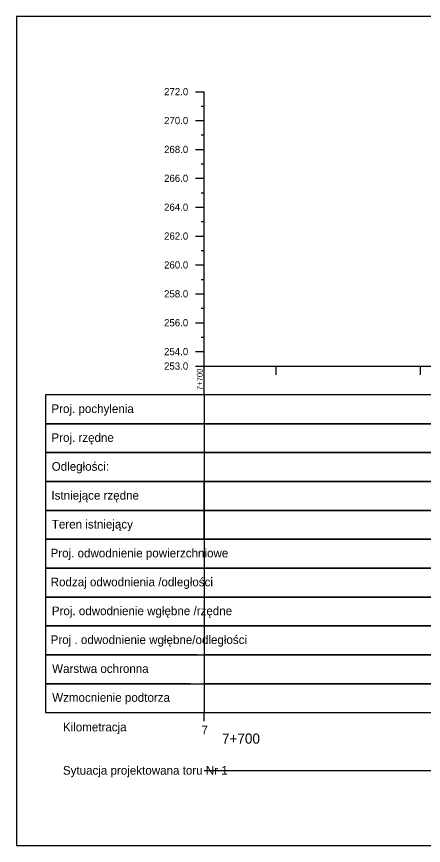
# Model space of a CAD drawing. Extents: x 6445630 to 6518227, y 5499240 to 5511716.
# Drawn here: x 6452266.3 to 6452407.2, y 5506751.3 to 5507038.3 of the extents above; entities that cross this region are included whole.
import ezdxf

# ---------------------------------------------------------------- set-up
doc = ezdxf.new("R2010")
doc.units = 0
for name, color, linetype in [('TOR_PROF-tabelka-geometria T1', 7, 'Continuous'), ('TOR_PROF-tabelka-kilometracja', 7, 'Continuous'), ('TOR_PROF-tabelka-odleglosci T1', 7, 'Continuous'), ('TOR_PROF-tabelka-pochylenia proj T1', 7, 'Continuous'), ('TOR_PROF-tabelka-rodzaj rowu T1', 7, 'Continuous'), ('TOR_PROF-tabelka-rodzaj rurociagow T1', 7, 'Continuous'), ('TOR_PROF-tabelka-rowyT1', 7, 'Continuous'), ('TOR_PROF-tabelka-rurociagi T1', 7, 'Continuous'), ('TOR_PROF-tabelka-rzedne istn T1', 7, 'Continuous'), ('TOR_PROF-tabelka-rzedne proj T1', 7, 'Continuous'), ('TOR_PROF-tabelka-teren istniejacy T1', 7, 'Continuous'), ('TOR_PROF-tabelka-warstwa ochronna T1', 7, 'Continuous'), ('TOR_PROF-uklad odniesienia', 7, 'Continuous'), ('TOR_PROF-warstwa ochronna', 7, 'Continuous'), ('TOR_RAMKI-MASKA WYCIECIA', 7, 'Continuous')]:
    doc.layers.add(name, color=color, linetype=linetype)

msp = doc.modelspace()

# ---------------------------------------------------------------- linework, layer by layer
at = {"layer": 'TOR_PROF-tabelka-geometria T1'}
msp.add_lwpolyline([(6452331.21, 5506777.3), (6459531.21, 5506777.3)], dxfattribs=at)
at = {"layer": 'TOR_PROF-tabelka-kilometracja'}
msp.add_lwpolyline([(6452331.21, 5506794.3), (6452331.21, 5506797.3)], dxfattribs=at)
msp.add_lwpolyline([(6452331.21, 5506794.3), (6452331.21, 5506797.3)], dxfattribs=at)
at = {"layer": 'TOR_PROF-tabelka-odleglosci T1'}
msp.add_lwpolyline([(6452331.21, 5506887.3), (6452276.27, 5506887.3), (6452276.27, 5506877.3), (6452331.21, 5506877.3)], dxfattribs=at)
msp.add_lwpolyline([(6452331.21, 5506877.3), (6459531.21, 5506877.3), (6459531.21, 5506887.3), (6452331.21, 5506887.3)], close=True, dxfattribs=at)
at = {"layer": 'TOR_PROF-tabelka-pochylenia proj T1'}
msp.add_lwpolyline([(6452331.21, 5506907.3), (6452276.27, 5506907.3), (6452276.27, 5506897.3), (6452331.21, 5506897.3)], dxfattribs=at)
msp.add_lwpolyline([(6452331.21, 5506897.3), (6459531.21, 5506897.3), (6459531.21, 5506907.3), (6452331.21, 5506907.3)], close=True, dxfattribs=at)
at = {"layer": 'TOR_PROF-tabelka-rodzaj rowu T1'}
for points in [[(6452331.21, 5506847.3), (6452276.27, 5506847.3), (6452276.27, 5506837.3), (6452331.21, 5506837.3)], [(6452331.21, 5506827.3), (6452276.27, 5506827.3), (6452276.27, 5506817.3), (6452331.21, 5506817.3)]]:
    msp.add_lwpolyline(points, dxfattribs=at)
for points in [[(6452331.21, 5506837.3), (6459531.21, 5506837.3), (6459531.21, 5506847.3), (6452331.21, 5506847.3)], [(6452331.21, 5506817.3), (6459531.21, 5506817.3), (6459531.21, 5506827.3), (6452331.21, 5506827.3)]]:
    msp.add_lwpolyline(points, close=True, dxfattribs=at)
at = {"layer": 'TOR_PROF-tabelka-rowyT1'}
msp.add_lwpolyline([(6452331.21, 5506857.3), (6452276.27, 5506857.3), (6452276.27, 5506847.3), (6452331.21, 5506847.3)], dxfattribs=at)
msp.add_lwpolyline([(6452331.21, 5506847.3), (6459531.21, 5506847.3), (6459531.21, 5506857.3), (6452331.21, 5506857.3)], close=True, dxfattribs=at)
at = {"layer": 'TOR_PROF-tabelka-rurociagi T1'}
msp.add_lwpolyline([(6452331.21, 5506837.3), (6452276.27, 5506837.3), (6452276.27, 5506827.3), (6452331.21, 5506827.3)], dxfattribs=at)
msp.add_lwpolyline([(6452331.21, 5506827.3), (6459531.21, 5506827.3), (6459531.21, 5506837.3), (6452331.21, 5506837.3)], close=True, dxfattribs=at)
at = {"layer": 'TOR_PROF-tabelka-rzedne istn T1'}
for points in [[(6452331.21, 5506877.3), (6452276.27, 5506877.3), (6452276.27, 5506867.3), (6452331.21, 5506867.3)], [(6452331.21, 5506867.3), (6452331.21, 5506877.3)]]:
    msp.add_lwpolyline(points, dxfattribs=at)
msp.add_lwpolyline([(6452331.21, 5506867.3), (6459531.21, 5506867.3), (6459531.21, 5506877.3), (6452331.21, 5506877.3)], close=True, dxfattribs=at)
at = {"layer": 'TOR_PROF-tabelka-rzedne proj T1'}
msp.add_lwpolyline([(6452331.21, 5506897.3), (6452276.27, 5506897.3), (6452276.27, 5506887.3), (6452331.21, 5506887.3)], dxfattribs=at)
msp.add_lwpolyline([(6452331.21, 5506887.3), (6459531.21, 5506887.3), (6459531.21, 5506897.3), (6452331.21, 5506897.3)], close=True, dxfattribs=at)
at = {"layer": 'TOR_PROF-tabelka-teren istniejacy T1'}
for points in [[(6452331.21, 5506867.3), (6452276.27, 5506867.3), (6452276.27, 5506857.3), (6452331.21, 5506857.3)], [(6452331.21, 5506857.3), (6452331.21, 5506867.3)], [(6452331.21, 5506857.3), (6452331.21, 5506867.3)], [(6452331.21, 5506857.3), (6452331.21, 5506867.3)]]:
    msp.add_lwpolyline(points, dxfattribs=at)
msp.add_lwpolyline([(6452331.21, 5506857.3), (6459531.21, 5506857.3), (6459531.21, 5506867.3), (6452331.21, 5506867.3)], close=True, dxfattribs=at)
msp.add_lwpolyline([(6452331.21, 5506857.3), (6459531.21, 5506857.3), (6459531.21, 5506867.3), (6452331.21, 5506867.3)], close=True, dxfattribs=at)
msp.add_lwpolyline([(6452331.21, 5506857.3), (6459531.21, 5506857.3), (6459531.21, 5506867.3), (6452331.21, 5506867.3)], close=True, dxfattribs=at)
at = {"layer": 'TOR_PROF-tabelka-warstwa ochronna T1'}
msp.add_lwpolyline([(6452328.87, 5506817.3), (6452276.27, 5506817.3), (6452276.27, 5506807.3), (6452331.21, 5506807.3)], dxfattribs=at)
msp.add_lwpolyline([(6452331.21, 5506807.3), (6459531.21, 5506807.3), (6459531.21, 5506817.3), (6452331.21, 5506817.3)], close=True, dxfattribs=at)
at = {"layer": 'TOR_PROF-uklad odniesienia'}
for p, q in [((6452328.21, 5507012.3), (6452331.21, 5507012.3)), ((6452328.21, 5507012.3), (6452331.21, 5507012.3)), ((6452331.21, 5506917.3), (6452331.21, 5507012.3)), ((6452330.21, 5507007.3), (6452331.21, 5507007.3)), ((6452328.21, 5507002.3), (6452331.21, 5507002.3)), ((6452330.21, 5506997.3), (6452331.21, 5506997.3)), ((6452328.21, 5506992.3), (6452331.21, 5506992.3)), ((6452330.21, 5506987.3), (6452331.21, 5506987.3)), ((6452328.21, 5506982.3), (6452331.21, 5506982.3)), ((6452330.21, 5506977.3), (6452331.21, 5506977.3)), ((6452328.21, 5506972.3), (6452331.21, 5506972.3)), ((6452330.21, 5506967.3), (6452331.21, 5506967.3)), ((6452328.21, 5506962.3), (6452331.21, 5506962.3)), ((6452330.21, 5506957.3), (6452331.21, 5506957.3)), ((6452328.21, 5506952.3), (6452331.21, 5506952.3)), ((6452330.21, 5506947.3), (6452331.21, 5506947.3)), ((6452328.21, 5506942.3), (6452331.21, 5506942.3)), ((6452330.21, 5506937.3), (6452331.21, 5506937.3)), ((6452328.21, 5506932.3), (6452331.21, 5506932.3)), ((6452330.21, 5506927.3), (6452331.21, 5506927.3)), ((6452328.21, 5506922.3), (6452331.21, 5506922.3)), ((6452328.21, 5506917.3), (6452331.21, 5506917.3)), ((6452331.21, 5506917.3), (6459531.21, 5506917.3)), ((6452331.21, 5506907.3), (6452331.21, 5506917.3)), ((6452356.21, 5506914.3), (6452356.21, 5506917.3)), ((6452406.21, 5506914.3), (6452406.21, 5506917.3))]:
    msp.add_line(p, q, dxfattribs=at)
at = {"layer": 'TOR_PROF-warstwa ochronna'}
msp.add_lwpolyline([(6452326.57, 5506807.3), (6452276.27, 5506807.3), (6452276.27, 5506797.3), (6452331.21, 5506797.3)], dxfattribs=at)
msp.add_lwpolyline([(6452331.21, 5506797.3), (6459531.21, 5506797.3), (6459531.21, 5506807.3), (6452331.21, 5506807.3)], close=True, dxfattribs=at)
at = {"layer": 'TOR_RAMKI-MASKA WYCIECIA'}
msp.add_lwpolyline([(6452266.27, 5506751.3), (6453906.27, 5506751.3), (6453906.27, 5507038.3), (6452266.27, 5507038.3)], close=True, dxfattribs=at)

# ---------------------------------------------------------------- texts
at = {"layer": 'TOR_PROF-tabelka-geometria T1'}
msp.add_text(' Sytuacja projektowana toru Nr 1 ', height=3, dxfattribs=at).set_placement((6452281.21, 5506775.8))
at = {"layer": 'TOR_PROF-tabelka-kilometracja'}
for s, p in [(' Kilometracja ', (6452281.21, 5506790.8)), ('7', (6452330.32, 5506789.8))]:
    msp.add_text(s, height=3, dxfattribs=at).set_placement(p)
msp.add_text('7+700', height=3.5, rotation=360, dxfattribs=at).set_placement((6452337.42, 5506786.55))
at = {"layer": 'TOR_PROF-tabelka-odleglosci T1'}
msp.add_text(' Odległości: ', height=3, dxfattribs=at).set_placement((6452277.33, 5506881.03))
at = {"layer": 'TOR_PROF-tabelka-pochylenia proj T1'}
msp.add_text(' Proj. pochylenia ', height=3, dxfattribs=at).set_placement((6452277.23, 5506901.03))
at = {"layer": 'TOR_PROF-tabelka-rodzaj rowu T1'}
msp.add_text('Rodzaj odwodnienia /odległości', height=3, dxfattribs=at).set_placement((6452278.09, 5506841.03))
at = {"layer": 'TOR_PROF-tabelka-rodzaj rurociagow T1'}
msp.add_text('Proj . odwodnienie wgłębne/odległości', height=3, dxfattribs=at).set_placement((6452278.08, 5506821.03))
at = {"layer": 'TOR_PROF-tabelka-rowyT1'}
msp.add_text('Proj. odwodnienie powierzchniowe ', height=3, dxfattribs=at).set_placement((6452278.05, 5506851.03))
at = {"layer": 'TOR_PROF-tabelka-rurociagi T1'}
msp.add_text(' Proj. odwodnienie wgłębne /rzędne  ', height=3, dxfattribs=at).set_placement((6452277.37, 5506831.03))
at = {"layer": 'TOR_PROF-tabelka-rzedne istn T1'}
msp.add_text(' Istniejące rzędne ', height=3, dxfattribs=at).set_placement((6452277.23, 5506871.03))
at = {"layer": 'TOR_PROF-tabelka-rzedne proj T1'}
msp.add_text(' Proj. rzędne ', height=3, dxfattribs=at).set_placement((6452277.23, 5506891.03))
at = {"layer": 'TOR_PROF-tabelka-teren istniejacy T1'}
msp.add_text(' Teren istniejący', height=3, dxfattribs=at).set_placement((6452277.37, 5506861.03))
at = {"layer": 'TOR_PROF-tabelka-warstwa ochronna T1'}
msp.add_text(' Warstwa ochronna ', height=3, dxfattribs=at).set_placement((6452277.47, 5506811.03))
at = {"layer": 'TOR_PROF-uklad odniesienia'}
for s, height, p in [('272.0', 2.5, (6452317.36, 5507011.05)), ('272.0', 2.5, (6452317.36, 5507011.05)), ('270.0', 2.5, (6452317.36, 5507001.05)), ('268.0', 2.5, (6452317.36, 5506991.05)), ('266.0', 2.5, (6452317.36, 5506981.05)), ('264.0', 2.5, (6452317.36, 5506971.05)), ('262.0', 2.5, (6452317.36, 5506961.05)), ('260.0', 2.5, (6452317.36, 5506951.05)), ('258.0', 2.5, (6452317.36, 5506941.05)), ('256.0', 2.5, (6452317.36, 5506931.05)), ('254.0', 2.5, (6452317.36, 5506921.05)), ('253.0', 2.5, (6452317.36, 5506916.05)), ('-', 0.0001, (6452331.21, 5506917.3))]:
    msp.add_text(s, height=height, dxfattribs=at).set_placement(p)
msp.add_text('7+700', height=2, rotation=90, dxfattribs=at).set_placement((6452330.71, 5506908.91))
at = {"layer": 'TOR_PROF-warstwa ochronna'}
msp.add_text(' Wzmocnienie podtorza', height=3, dxfattribs=at).set_placement((6452277.49, 5506801.03))

doc.saveas('drawing.dxf')
